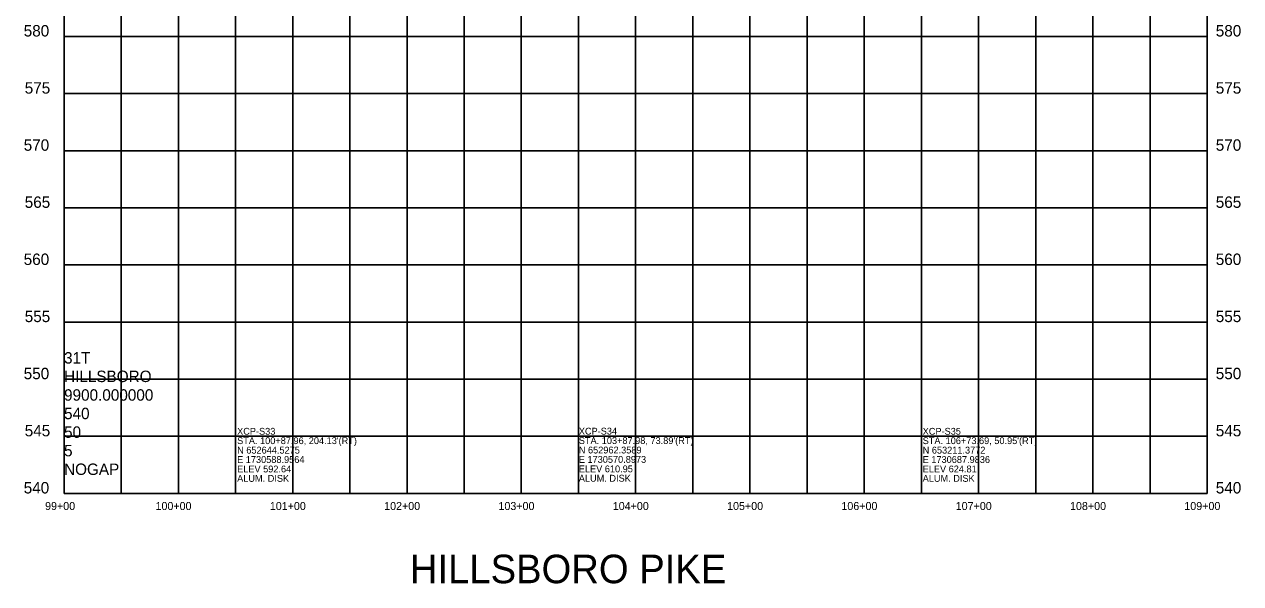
# Model space of a CAD drawing. Extents: x 1729869 to 1735532, y 648588 to 653771.
# Drawn here: x 1730146 to 1731210, y 648588 to 649078 of the extents above; entities that cross this region are included whole.
import ezdxf

# ---------------------------------------------------------------- set-up
doc = ezdxf.new("R2010")
doc.units = 0
for name, color, linetype in [('DESIGN - SHEET - Corner Text', 7, 'Continuous'), ('DESIGN - SHEET - Light Grid', 7, 'Continuous'), ('SURVEY - PROFILE - Control with Text', 7, 'Continuous'), ('SURVEY - PROFILE - Project Information and Notes', 7, 'Continuous')]:
    doc.layers.add(name, color=color, linetype=linetype)

msp = doc.modelspace()

# ---------------------------------------------------------------- linework, layer by layer
at = {"layer": 'DESIGN - SHEET - Light Grid'}
for p, q in [((1730180.3, 648667.1), (1730180.3, 649967.1)), ((1730180.3, 649967.1), (1730180.3, 648667.1)), ((1730230.3, 648667.1), (1730230.3, 649967.1)), ((1730280.3, 648667.1), (1730280.3, 649967.1)), ((1730330.3, 648667.1), (1730330.3, 649967.1)), ((1730380.3, 648667.1), (1730380.3, 649967.1)), ((1730430.3, 648667.1), (1730430.3, 649967.1)), ((1730480.3, 648667.1), (1730480.3, 649967.1)), ((1730530.3, 648667.1), (1730530.3, 649967.1)), ((1730580.3, 648667.1), (1730580.3, 649967.1)), ((1730630.3, 648667.1), (1730630.3, 649967.1)), ((1730680.3, 648667.1), (1730680.3, 649967.1)), ((1730730.3, 648667.1), (1730730.3, 649967.1)), ((1730780.3, 648667.1), (1730780.3, 649967.1)), ((1730830.3, 648667.1), (1730830.3, 649967.1)), ((1730880.3, 648667.1), (1730880.3, 649967.1)), ((1730930.3, 648667.1), (1730930.3, 649967.1)), ((1730980.3, 648667.1), (1730980.3, 649967.1)), ((1731030.3, 648667.1), (1731030.3, 649967.1)), ((1731080.3, 648667.1), (1731080.3, 649967.1)), ((1731130.3, 648667.1), (1731130.3, 649967.1)), ((1731180.3, 648667.1), (1731180.3, 649967.1)), ((1730180.3, 649067.1), (1731180.3, 649067.1)), ((1730180.3, 649017.1), (1731180.3, 649017.1)), ((1730180.3, 648967.1), (1731180.3, 648967.1)), ((1730180.3, 648917.1), (1731180.3, 648917.1)), ((1730180.3, 648867.1), (1731180.3, 648867.1)), ((1730180.3, 648817.1), (1731180.3, 648817.1)), ((1730180.3, 648767.1), (1731180.3, 648767.1)), ((1730180.3, 648717.1), (1731180.3, 648717.1)), ((1730180.3, 648667.1), (1731132.4, 648667.1)), ((1730180.3, 648667.1), (1730180.3, 648667.1)), ((1730180.3, 648667.1), (1731180.3, 648667.1))]:
    msp.add_line(p, q, dxfattribs=at)

# ---------------------------------------------------------------- texts
at = {"layer": 'DESIGN - SHEET - Corner Text'}
for s, height, p in [('580', 10, (1730145, 649067.1)), ('580', 10, (1731187.8, 649067.1)), ('575', 10, (1730145.9, 649017.1)), ('575', 10, (1731187.8, 649017.1)), ('570', 10, (1730145, 648967.1)), ('570', 10, (1731187.8, 648967.1)), ('565', 10, (1730145.9, 648917.1)), ('565', 10, (1731187.8, 648917.1)), ('560', 10, (1730145, 648867.1)), ('560', 10, (1731187.8, 648867.1)), ('555', 10, (1730145.9, 648817.1)), ('555', 10, (1731187.8, 648817.1)), ('550', 10, (1730145, 648767.1)), ('550', 10, (1731187.8, 648767.1)), ('545', 10, (1730145.9, 648717.1)), ('545', 10, (1731187.8, 648717.1)), ('540', 10, (1730145, 648667.1)), ('540', 10, (1731187.8, 648667.1)), ('99+00', 7, (1730163.7, 648652.6)), ('100+00', 7, (1730260.3, 648652.6)), ('101+00', 7, (1730360.3, 648652.6)), ('102+00', 7, (1730460.3, 648652.6)), ('103+00', 7, (1730560.3, 648652.6)), ('104+00', 7, (1730660.3, 648652.6)), ('105+00', 7, (1730760.3, 648652.6)), ('106+00', 7, (1730860.3, 648652.6)), ('107+00', 7, (1730960.3, 648652.6)), ('108+00', 7, (1731060.3, 648652.6)), ('109+00', 7, (1731160.3, 648652.6))]:
    msp.add_text(s, height=height, dxfattribs=at).set_placement(p)
at = {"layer": 'DESIGN - SHEET - Light Grid'}
for s, p in [('31T', (1730180.3, 648780.8)), ('HILLSBORO', (1730180.3, 648764.6)), ('9900.000000', (1730180.3, 648748.3)), ('540', (1730180.3, 648732.1)), ('50', (1730180.3, 648715.8)), ('5', (1730180.3, 648699.6)), ('NOGAP', (1730180.3, 648683.3))]:
    msp.add_text(s, height=10, dxfattribs=at).set_placement(p)
at = {"layer": 'SURVEY - PROFILE - Control with Text'}
for s, p in [('XCP-S33', (1730331.7, 648718.5)), ('XCP-S34', (1730630.6, 648718.6)), ('XCP-S35', (1730931.4, 648718.5)), ("STA. 100+87.96, 204.13'(RT)", (1730331.7, 648710.3)), ("STA. 103+87.98, 73.89'(RT)", (1730630.6, 648710.4)), ("STA. 106+73.69, 50.95'(RT)", (1730931.4, 648710.3)), ('N 652644.5275', (1730331.7, 648702)), ('N 652962.3589', (1730630.6, 648702.1)), ('N 653211.3772', (1730931.4, 648702)), ('E 1730588.9564', (1730331.7, 648693.8)), ('ELEV 592.64', (1730331.7, 648685.5)), ('E 1730570.8973', (1730630.6, 648693.9)), ('ELEV 610.95', (1730630.6, 648685.6)), ('E 1730687.9836', (1730931.4, 648693.8)), ('ELEV 624.81', (1730931.4, 648685.5)), ('ALUM. DISK', (1730331.7, 648677.3)), ('ALUM. DISK', (1730630.6, 648677.4)), ('ALUM. DISK', (1730931.4, 648677.3))]:
    msp.add_text(s, height=6, dxfattribs=at).set_placement(p)
at = {"layer": 'SURVEY - PROFILE - Project Information and Notes'}
msp.add_text('HILLSBORO PIKE', height=25, dxfattribs=at).set_placement((1730482.8, 648588.5))

doc.saveas('drawing.dxf')
